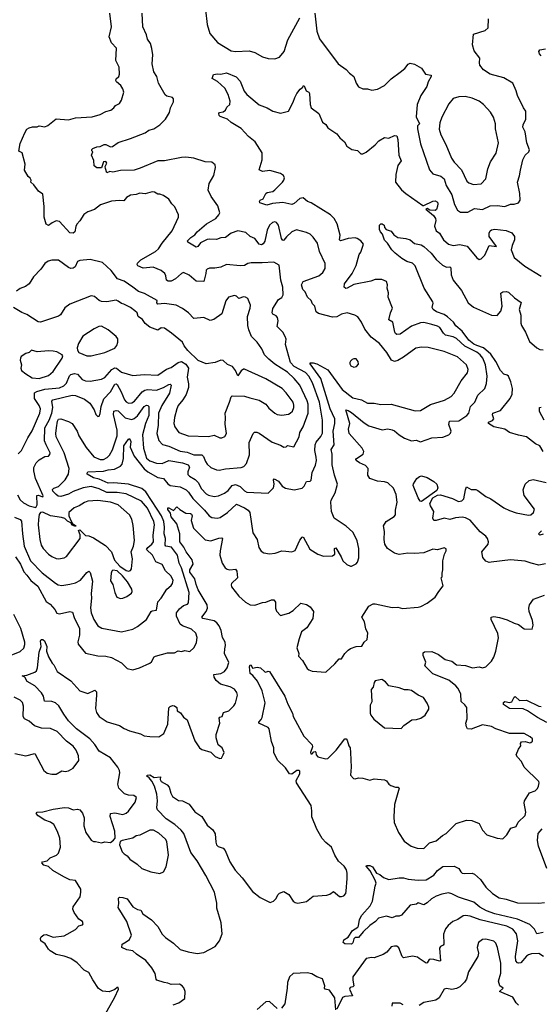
# Model space of a CAD drawing. Extents: x 2057697 to 2160550, y 827490 to 1016834.
# Tile 474 of 509: x 2126491 to 2131108, y 973751 to 982488. Entities that reach past the tile are written whole.
import ezdxf

# ---------------------------------------------------------------- set-up
doc = ezdxf.new("R2010")
doc.units = 0

msp = doc.modelspace()

# ---------------------------------------------------------------- linework, layer by layer
at = {"layer": '0CON20XD'}
for points in [[(2128140, 982575), (2128154.2, 982445.8), (2128176.2, 982365), (2128245, 982286), (2128365, 982212.5), (2128405.6, 982204.4), (2128525, 982210), (2128575, 982196), (2128645, 982158), (2128695, 982143.3), (2128755, 982141.2), (2128795, 982153.8), (2128835.6, 982204.4), (2128869.8, 982310.2), (2128974.4, 982505)], [(2126443.4, 978073.4), (2126495, 978052.7), (2126508.1, 978038.1), (2126514.7, 977925), (2126530.3, 977815), (2126585.2, 977685.2), (2126690.5, 977580.5), (2126808.9, 977488.9), (2126833.4, 977473.4), (2126865, 977467.5), (2126935, 977477.5), (2126985, 977491.9), (2127030.6, 977515), (2127085, 977582), (2127105, 977593.8), (2127115, 977583.3), (2127136.6, 977505), (2127124.5, 977395), (2127129.1, 977355), (2127118, 977268), (2127125.5, 977225), (2127148.9, 977165), (2127185, 977110), (2127218.3, 977088.3), (2127395, 977057.1), (2127495, 977080), (2127535, 977102.9), (2127615, 977166), (2127655.8, 977235), (2127665, 977241.9), (2127702.9, 977247.1), (2127715, 977320.8), (2127745, 977355.8), (2127795.3, 977434.7), (2127834.1, 977465.9), (2127846.4, 977485), (2127851.5, 977515), (2127832.6, 977552.6), (2127785, 977597.5), (2127755, 977652), (2127696.8, 977676.8), (2127667.3, 977735), (2127615.5, 977785), (2127627.7, 977805), (2127663.8, 977835), (2127676.4, 977853.6), (2127673.7, 977915), (2127686.9, 978005), (2127680.3, 978035), (2127625, 978151.8), (2127570.5, 978215), (2127435, 978279.2), (2127355, 978292.3), (2127265, 978292.3), (2127195, 978323.5), (2127125, 978344.4), (2127055, 978333.5), (2126965, 978300.4), (2126925, 978277.6), (2126855, 978257.7), (2126831.1, 978261.1), (2126814.7, 978274.7), (2126783.3, 978305), (2126780.6, 978319.4), (2126795, 978330.6), (2126835.6, 978345), (2126895, 978404.3), (2126923.5, 978455), (2126928.5, 978505), (2126884.3, 978645), (2126814.8, 978785), (2126810.5, 978815), (2126816.3, 978865), (2126825.2, 978925), (2126835, 978943.3), (2126854.7, 978944.7), (2126925, 978922.9), (2126957.5, 978905), (2127000, 978835), (2127014.5, 978795), (2127080.9, 978690.9), (2127149.3, 978609.3), (2127205, 978584.2), (2127235, 978585.9), (2127266.3, 978603.7), (2127286.2, 978623.8), (2127315, 978670), (2127355.2, 978795), (2127354.1, 978844.1), (2127321.4, 978985), (2127325.4, 979014.6), (2127345, 979019.1), (2127365, 979015.4), (2127425, 978955.8), (2127485, 978941.2), (2127505, 978948.2), (2127536.5, 978973.5), (2127595, 979055.9), (2127615, 979065.9), (2127628.8, 979065), (2127635.5, 979055), (2127635.9, 978975.9), (2127608, 978905), (2127580, 978805), (2127589.5, 978685), (2127616.2, 978596.2), (2127645, 978573.2), (2127705, 978552.2), (2127755, 978550), (2127815, 978576.3), (2127934.1, 978554.1), (2127986.4, 978536.4), (2127996.8, 978516.8), (2127980.9, 978475), (2127983.1, 978453.1), (2127996.1, 978436.1), (2128047.5, 978407.5), (2128072.4, 978382.4), (2128103.8, 978323.8), (2128145, 978279.5), (2128165, 978267.1), (2128215, 978257.3), (2128255, 978261.8), (2128307.5, 978285), (2128340, 978310), (2128375, 978353.4), (2128405, 978364.2), (2128446.6, 978346.6), (2128485, 978305.5), (2128505, 978295.5), (2128694.2, 978285.8), (2128742, 978335), (2128747.5, 978365), (2128741.2, 978405), (2128747, 978413), (2128785, 978394), (2128818.4, 978348.4), (2128849.3, 978329.3), (2128925, 978314.5), (2128995, 978330.6), (2129015, 978347.5), (2129035, 978390.8), (2129066.8, 978393.2), (2129077.1, 978402.9), (2129085, 978470), (2129113.5, 978535), (2129121.8, 978575), (2129121.2, 978605), (2129107.2, 978665), (2129110.9, 978715), (2129120.5, 978739.5), (2129160.7, 978789.3), (2129175, 978820), (2129175.9, 978935), (2129149.6, 979095), (2129088.6, 979265), (2129056.3, 979325), (2129025, 979357.5), (2128925, 979410.4), (2128892.3, 979445), (2128848.9, 979605), (2128852.9, 979652.9), (2128845.7, 979675), (2128825, 979715.8), (2128774.3, 979765), (2128782.9, 979815), (2128777.1, 979845), (2128765, 979860), (2128736.2, 979875), (2128731.4, 979885), (2128734.6, 979925.4), (2128786.7, 980005), (2128817, 980023), (2128826.5, 980045), (2128825.9, 980115), (2128807.1, 980177.1), (2128791.7, 980308.3), (2128745, 980337.5), (2128641.1, 980328.9), (2128545, 980331.2), (2128515, 980325.6), (2128485, 980307.5), (2128445, 980304.2), (2128325, 980314.4), (2128275, 980291.2), (2128222.1, 980282.1), (2128175, 980283.1), (2128153.1, 980275), (2128143.6, 980265), (2128142.7, 980235), (2128125, 980164.3), (2128055, 980167.5), (2127995, 980221.1), (2127945, 980242.9), (2127925, 980235.6), (2127872.5, 980187.5), (2127835, 980168.5), (2127806.4, 980166.4), (2127792.2, 980175), (2127786.9, 980215), (2127777.1, 980235), (2127745, 980261.5), (2127675, 980290.5), (2127585, 980281.9), (2127538.8, 980305), (2127531.4, 980315), (2127535, 980328), (2127565, 980357.5), (2127695, 980430.5), (2127721.1, 980455), (2127753.1, 980505), (2127844.4, 980615), (2127898.8, 980735), (2127900, 980755), (2127867, 980827), (2127838.8, 980855), (2127813.3, 980895), (2127765, 980928), (2127735, 980938.8), (2127715, 980938.8), (2127685, 980956.2), (2127665, 980958.8), (2127605, 980943.8), (2127555, 980947.5), (2127525, 980935.8), (2127475, 980930.8), (2127438.7, 980911.3), (2127415, 980880.5), (2127375, 980884.5), (2127303.6, 980876.4), (2127206.7, 980845), (2127155, 980804.2), (2127095, 980781.4), (2127060.3, 980759.7), (2127025, 980703.3), (2126997.5, 980672.5), (2126987.3, 980652.7), (2126980, 980605), (2126965, 980593.3), (2126935, 980597.5), (2126845, 980696.2), (2126815, 980702), (2126780, 980685), (2126745, 980662.5), (2126724.6, 980674.6), (2126708.9, 980735), (2126709.1, 980829.1), (2126695, 980940), (2126657.5, 980965), (2126615, 981022.5), (2126590, 981045), (2126592.5, 981065), (2126585, 981080), (2126567, 981097), (2126533.6, 981153.6), (2126540, 981205), (2126512.5, 981305), (2126482, 981322), (2126495, 981390), (2126536.7, 981485), (2126555, 981516), (2126575, 981528), (2126605, 981536.2), (2126645, 981536.7), (2126665, 981546.2), (2126715, 981538), (2126741.7, 981548.3), (2126815, 981607.5), (2126925, 981599.4), (2126985, 981615.5), (2127135, 981627.1), (2127203.2, 981646.8), (2127255, 981672.5), (2127300, 981685), (2127325.9, 981704.1), (2127340, 981725), (2127375, 981743.3), (2127394, 981775), (2127413.8, 981845), (2127406.2, 981875), (2127388.6, 981905), (2127350, 981935), (2127342.5, 981947.5), (2127346.9, 981963.1), (2127371.4, 981985), (2127376.7, 982005), (2127372, 982065), (2127344.2, 982125), (2127348, 982235), (2127303.8, 982283.8), (2127285.6, 982335), (2127305.7, 982425), (2127290.6, 982545)], [(2129263, 978537), (2129263.5, 978633.5), (2129253.5, 978675), (2129280.8, 978715), (2129272.1, 978835), (2129287.1, 978905), (2129285.6, 978945.6), (2129244, 979035), (2129161.9, 979305), (2129065.7, 979435), (2129066.2, 979443.8), (2129095, 979443.1), (2129125, 979433.8), (2129225, 979380.4), (2129352.3, 979205), (2129445, 979133.6), (2129523, 979113), (2129574.5, 979084.5), (2129634.4, 979084.4), (2129695, 979071.9), (2129784.2, 979075.8), (2129997, 979017), (2130045, 979020.8), (2130135, 979073.5), (2130258.3, 979111.7), (2130316.2, 979143.8), (2130345.6, 979175), (2130405, 979282.5), (2130462.9, 979355), (2130468.1, 979385), (2130453.6, 979423.6), (2130375.2, 979495.2), (2130255, 979543.8), (2130115, 979578.2), (2130055, 979581.8), (2130005, 979573.6), (2129895, 979491.8), (2129844.2, 979464.2), (2129815, 979455.6), (2129789.2, 979465), (2129745.7, 979535), (2129681.4, 979615), (2129609.1, 979669.1), (2129550.8, 979740.8), (2129521.9, 979805), (2129490, 979850), (2129464.3, 979864.3), (2129395, 979885.7), (2129345, 979875.6), (2129305, 979851.8), (2129265, 979849.2), (2129141.8, 979881.8), (2129121.4, 979895), (2129107.1, 979945), (2129089.2, 979965), (2129076.2, 979995), (2129044.4, 980024.4), (2129021.7, 980071.7), (2129000.8, 980095), (2128991.2, 980135), (2129004.4, 980165.6), (2129144.7, 980215.3), (2129179.2, 980245), (2129198.7, 980281.3), (2129200.6, 980325), (2129150.2, 980430.2), (2129133.2, 980503.2), (2129095, 980559.2), (2129068, 980585), (2129035, 980600.5), (2128945, 980624.4), (2128905, 980605.6), (2128857.9, 980562.1), (2128835, 980530), (2128825, 980527.3), (2128811.8, 980545), (2128785.3, 980665.3), (2128768.3, 980688.3), (2128755, 980692.9), (2128731.7, 980688.3), (2128705, 980663.8), (2128685, 980620), (2128665, 980523.8), (2128650.2, 980499.8), (2128635, 980488.6), (2128615, 980495.7), (2128577.5, 980545), (2128535.8, 980565), (2128497.9, 980597.9), (2128425, 980614.6), (2128365, 980592.9), (2128314.7, 980555.3), (2128275, 980551.8), (2128235, 980537.5), (2128175, 980541.1), (2128153.6, 980536.4), (2128095, 980507.5), (2128070, 980475), (2128055, 980468.6), (2127982.8, 980512.8), (2127980, 980525), (2128007.5, 980555), (2128045, 980577.5), (2128065, 980604.4), (2128146.7, 980676.7), (2128230.8, 980725), (2128257.1, 980755), (2128265.8, 980775), (2128246.9, 980835), (2128189.1, 980919.1), (2128161.4, 980975), (2128170.6, 981035), (2128213.8, 981105), (2128226.7, 981175), (2128225, 981200), (2128195, 981222.5), (2128135, 981226.2), (2128035, 981258.6), (2127965, 981267.1), (2127925.7, 981265.7), (2127776.1, 981233.9), (2127715, 981235.6), (2127560.2, 981169.8), (2127505, 981153.6), (2127385, 981150.5), (2127316, 981136), (2127290.7, 981139.3), (2127265, 981130), (2127251.7, 981168.3), (2127250, 981185), (2127263.3, 981215), (2127255, 981228.8), (2127233.3, 981225), (2127216.2, 981173.8), (2127175, 981173.8), (2127151.7, 981191.7), (2127148.6, 981238.6), (2127128.8, 981285), (2127140, 981315), (2127130, 981325), (2127130, 981335), (2127140, 981345), (2127175, 981358.8), (2127205, 981362), (2127240.5, 981379.5), (2127255, 981380), (2127295, 981360), (2127315, 981363.8), (2127365, 981397.1), (2127475, 981433.1), (2127603.3, 981485), (2127635, 981508.1), (2127679.8, 981520.2), (2127735, 981555.7), (2127785, 981604), (2127820, 981665), (2127828, 981705), (2127855, 981760), (2127853.8, 981785), (2127845, 981795.8), (2127795, 981810), (2127780.3, 981820.3), (2127722, 981925), (2127707.5, 981985), (2127681.4, 982025), (2127666.9, 982095), (2127670.6, 982175), (2127661.8, 982231.8), (2127652.2, 982275), (2127625.5, 982315), (2127614.6, 982354.6), (2127583.2, 982423.2), (2127576.5, 982545)], [(2129107.8, 982545), (2129125.7, 982385.7), (2129149.1, 982319.1), (2129316.7, 982095), (2129385, 982046.2), (2129415, 982012), (2129455, 981983.8), (2129476.2, 981925), (2129495, 981892.5), (2129533, 981873), (2129575, 981873.3), (2129615, 981863.3), (2129665, 981870), (2129726.1, 981903.9), (2129785, 981963.8), (2129865, 982021.2), (2129906.7, 982055), (2129937.3, 982092.7), (2129955, 982101.2), (2129993.9, 982093.9), (2130055, 982056.2), (2130090, 982005), (2130141.2, 981995), (2130141.4, 981985), (2130113.3, 981935), (2130103.1, 981895), (2130049.5, 981815), (2130016.5, 981735), (2130006.2, 981625), (2130035.5, 981565), (2130019.5, 981545), (2130019.1, 981519.1), (2130046.5, 981385), (2130124.2, 981155), (2130155, 981118.6), (2130225, 981098.5), (2130256.7, 981075), (2130272.9, 981015), (2130322.7, 980935), (2130346.9, 980846.9), (2130375, 980798), (2130400.3, 980780.3), (2130465, 980780), (2130525, 980811.2), (2130595, 980804.4), (2130665, 980835.5), (2130725, 980840), (2130795, 980831.4), (2130845, 980852), (2130875, 980852), (2130916.1, 980863.9), (2130930, 980885), (2130925.8, 980945), (2130906.9, 981045), (2130925, 981102.5), (2130932.7, 981152.7), (2130951.9, 981245), (2130974.4, 981285), (2131005.6, 981315), (2131012.7, 981332.7), (2130987.8, 981395), (2130975, 981492.5), (2130952.5, 981535), (2130955.8, 981555), (2130981.2, 981605), (2130980.8, 981675), (2130959.2, 981705), (2130905.6, 981815), (2130895.5, 981855.5), (2130864, 981925), (2130785, 981972.5), (2130665, 982002.9), (2130605, 982044), (2130572.5, 982085), (2130568, 982105), (2130573.3, 982145), (2130521.7, 982211.7), (2130506, 982265), (2130515, 982360), (2130619.5, 982390.5), (2130646.2, 982415), (2130647.5, 982495)], [(2131115, 982168), (2131100.8, 982185), (2131094.2, 982205), (2131105, 982220), (2131155, 982230)], [(2127335.7, 973814.3), (2127367.5, 973885), (2127365, 973900), (2127355, 973900), (2127335, 973882.5), (2127285, 973862.5), (2127225, 973867.5), (2127191.2, 973891.2), (2127138.8, 973968.8), (2127104.1, 974034.1), (2127062.1, 974052.1), (2126999.5, 974119.5), (2126945, 974157.8), (2126885, 974178.5), (2126815, 974193.6), (2126762.5, 974225), (2126745, 974240.8), (2126716.2, 974286.2), (2126678.8, 974315), (2126676.2, 974335), (2126681.7, 974348.3), (2126705, 974367.1), (2126725, 974369.4), (2126787, 974347), (2126885, 974359.5), (2126986.7, 974415), (2127015, 974447.5), (2127047.5, 974455), (2127053.3, 974465), (2127047.5, 974485), (2127015, 974507.5), (2126974.2, 974565), (2126961.9, 974595), (2126965, 974616.2), (2127027.1, 974705), (2127034.4, 974745), (2127032.1, 974772.1), (2126985, 974850), (2126935, 974855.7), (2126880.9, 974880.9), (2126785, 974937.8), (2126745, 974972), (2126705, 974984), (2126686.7, 975005), (2126694.5, 975015.5), (2126735, 975024.3), (2126760.6, 975049.4), (2126816.2, 975075), (2126835, 975091.2), (2126851.5, 975145), (2126845.6, 975225), (2126825.8, 975285), (2126794.2, 975345), (2126765, 975367.1), (2126713.4, 975383.4), (2126655, 975422.5), (2126637.5, 975445), (2126645, 975456.2), (2126695, 975458.8), (2126787.1, 975482.9), (2126887.7, 975497.7), (2126924.2, 975494.2), (2126965, 975476.2), (2127005, 975482), (2127025, 975476), (2127046.8, 975446.8), (2127061.4, 975405), (2127059.5, 975335), (2127078.9, 975275), (2127125, 975208), (2127145, 975195.8), (2127164.1, 975194.1), (2127215, 975184.2), (2127245, 975193.8), (2127295, 975187.5), (2127323, 975207), (2127337.5, 975225), (2127333.9, 975286.1), (2127292.5, 975417.5), (2127295, 975442.5), (2127335, 975450), (2127405, 975435.8), (2127435, 975447.1), (2127455.8, 975465), (2127513.8, 975545), (2127526.2, 975585), (2127503.9, 975603.9), (2127456.2, 975606.2), (2127419.3, 975619.3), (2127369.7, 975669.7), (2127360.6, 975705), (2127378.9, 975805), (2127376, 975826), (2127360.6, 975855), (2127295, 975937.8), (2127195, 975996.7), (2127158.2, 976055), (2127111.6, 976105), (2126994.8, 976194.8), (2126925, 976265.4), (2126882.8, 976325), (2126838.9, 976398.9), (2126807.2, 976427.2), (2126775, 976437.3), (2126709.7, 976439.7), (2126701.2, 976485), (2126685.3, 976515.3), (2126625.4, 976575.4), (2126557.5, 976615), (2126535, 976652.5), (2126512.5, 976665), (2126555, 976670), (2126625, 976696.9), (2126640.6, 976709.4), (2126648.9, 976735), (2126662.9, 976875), (2126681.4, 976925), (2126675.6, 976974.4), (2126681.9, 976988.1), (2126695, 976988.1), (2126710.6, 976975), (2126730.8, 976925), (2126729.2, 976885), (2126745.8, 976835), (2126777.8, 976777.8), (2126795, 976763.8), (2126824.3, 976704.3), (2126945, 976622), (2127025, 976532.9), (2127095, 976508.6), (2127157.3, 976537.3), (2127172.9, 976522.9), (2127172.7, 976492.7), (2127163.1, 976375), (2127171.3, 976341.3), (2127195, 976304), (2127267.4, 976257.4), (2127375.4, 976225.4), (2127417.4, 976197.4), (2127465, 976176.4), (2127560.9, 976150.9), (2127595, 976134.4), (2127644.1, 976125.9), (2127725, 976123.8), (2127770, 976155), (2127803.8, 976235), (2127815, 976380), (2127825, 976392.5), (2127845, 976402.5), (2127865, 976398.8), (2127883.9, 976383.9), (2127886.7, 976355), (2127918.1, 976338.1), (2127945, 976300), (2127975, 976276.2), (2128045, 976087.5), (2128085, 976027.5), (2128105, 976012.5), (2128185, 975987.5), (2128225, 975950), (2128265, 975932.5), (2128280, 975935), (2128296.7, 975963.3), (2128303.3, 975985), (2128286.2, 976026.2), (2128251.7, 976051.7), (2128232, 976115), (2128232.5, 976145), (2128266.2, 976245), (2128260.7, 976289.3), (2128265, 976297.5), (2128286.1, 976303.9), (2128298.8, 976341.2), (2128345, 976353.8), (2128390.3, 976399.7), (2128405, 976422.5), (2128421.9, 976495), (2128416.3, 976516.3), (2128395, 976546), (2128357.3, 976567.3), (2128271.2, 976591.2), (2128234.3, 976625), (2128214.2, 976655), (2128213.9, 976676.1), (2128275, 976687.5), (2128307.1, 976705), (2128332.4, 976737.6), (2128345.6, 976785), (2128308.5, 976865), (2128309.2, 976905), (2128317.3, 976935), (2128314.6, 976965), (2128289.6, 977005), (2128277.2, 977067.2), (2128258.6, 977108.6), (2128239.1, 977135), (2128215, 977152.5), (2128116.2, 977175), (2128105.8, 977185), (2128145.8, 977235.8), (2128157.9, 977265), (2128153.6, 977295), (2128075, 977428.5), (2128056.4, 977475), (2128045.2, 977525.2), (2128000.6, 977585), (2127999.6, 977605), (2128029.2, 977655), (2128020.6, 977695), (2127966.3, 977765), (2127947.7, 977807.7), (2127911.9, 977855), (2127911.2, 977925), (2127883.5, 978013.5), (2127834.8, 978075), (2127827.4, 978107.4), (2127805, 978142), (2127804.1, 978155.9), (2127815, 978155.8), (2127855, 978133.3), (2127885, 978163.8), (2127910.6, 978140.6), (2127965, 978107.5), (2128005, 978105.4), (2128015, 978099.4), (2128019.2, 978085), (2128013.1, 978045), (2128032.5, 977975), (2128135, 977870.8), (2128185, 977862.9), (2128255.7, 977885.7), (2128285, 977890), (2128288.8, 977885), (2128267.9, 977775), (2128266.7, 977735), (2128286.9, 977665), (2128314.4, 977625), (2128331.7, 977611.7), (2128355, 977605.6), (2128405, 977612.5), (2128417.5, 977595), (2128422, 977535), (2128370.8, 977485), (2128365.9, 977474.1), (2128369.2, 977455), (2128435, 977372.5), (2128495, 977318.8), (2128535, 977296.7), (2128575, 977291.2), (2128643, 977317), (2128675, 977319.2), (2128725, 977339.2), (2128745, 977341.2), (2128759.4, 977319.4), (2128760, 977265), (2128768.3, 977238.3), (2128805, 977202), (2128878.3, 977221.7), (2128915, 977246), (2128985, 977310), (2129035, 977299.2), (2129067.1, 977277.1), (2129096.2, 977235), (2129091.9, 977175), (2129037.7, 977092.3), (2128991.2, 977055), (2128969.2, 976995), (2128948, 976915), (2128966.7, 976865), (2128965, 976840), (2129000.5, 976800.5), (2129040.9, 976730.9), (2129055, 976718), (2129085, 976706.2), (2129205, 976696.7), (2129287, 976773), (2129325, 976816.7), (2129345, 976817.5), (2129375, 976863.3), (2129405, 976892.5), (2129425, 976906.7), (2129474.2, 976925.8), (2129525, 976930), (2129547, 976963), (2129573.6, 976986.4), (2129578.8, 977045), (2129561.2, 977081.2), (2129548.8, 977145), (2129526.2, 977185), (2129587.5, 977285), (2129625, 977304), (2129645, 977304.2), (2129795, 977272.5), (2129845, 977273.3), (2129885, 977264), (2130025.9, 977274.1), (2130049.5, 977280.5), (2130105, 977311.2), (2130175.8, 977364.2), (2130208.8, 977415), (2130246.2, 977465), (2130230, 977535), (2130237.5, 977545), (2130236.7, 977575), (2130244, 977605), (2130244, 977685), (2130258.8, 977745), (2130273.3, 977775), (2130272.5, 977792.5), (2130255, 977800), (2130195, 977783.3), (2130155, 977788.8), (2130075, 977756.2), (2129995, 977750), (2129934.2, 977754.2), (2129855, 977743.5), (2129816.2, 977755), (2129752.5, 977795), (2129730, 977835), (2129724.3, 977875), (2129726.2, 977945), (2129716.2, 977995), (2129740, 978035), (2129810.7, 978079.3), (2129823.3, 978095), (2129824, 978135), (2129838.2, 978205), (2129829.1, 978275), (2129805, 978330), (2129756.9, 978376.9), (2129725, 978387.2), (2129665, 978391.8), (2129595.4, 978415.4), (2129577.8, 978445), (2129580.6, 978505), (2129557, 978533), (2129505, 978555.6), (2129476.2, 978575), (2129472, 978585), (2129478.8, 978595), (2129536.9, 978633.1), (2129542.9, 978655), (2129528.9, 978685), (2129414.3, 978815), (2129406.9, 978855), (2129420, 978905), (2129384.2, 979025.8), (2129405, 979020.9), (2129435, 979002.3), (2129545, 978909.4), (2129586.2, 978885), (2129705, 978848.1), (2129755, 978857.1), (2129795, 978849.2), (2129815, 978840), (2129855, 978802.5), (2129905, 978774.2), (2129965, 978751.4), (2130005.8, 978755.8), (2130045, 978741.2), (2130145, 978778), (2130245, 978784), (2130297.3, 978802.7), (2130312.3, 978817.7), (2130318, 978835), (2130298.1, 978895), (2130303.3, 978925), (2130385, 978929.2), (2130455.6, 978975), (2130474, 978996), (2130488.5, 979055), (2130526.5, 979095), (2130554, 979156), (2130615.6, 979215), (2130630.9, 979259.1), (2130638, 979325), (2130621.8, 979425), (2130599.2, 979485), (2130575.3, 979515), (2130545, 979537.8), (2130439.3, 979589.3), (2130365, 979658.7), (2130335, 979672.8), (2130268.4, 979688.4), (2130250, 979705), (2130218.6, 979755), (2130195, 979768.8), (2130146.6, 979783.4), (2130075, 979799.6), (2130045, 979797.1), (2129965, 979768.2), (2129865, 979696.9), (2129837.1, 979692.9), (2129822.5, 979702.5), (2129816.7, 979715), (2129799.2, 979805), (2129766, 979825), (2129778.6, 979885), (2129797.1, 979927.1), (2129760, 980025), (2129760.8, 980065), (2129749.2, 980105), (2129754.1, 980135.9), (2129743.8, 980165), (2129701.3, 980181.3), (2129645, 980183.1), (2129605, 980168.1), (2129455, 980138.5), (2129395, 980104.6), (2129383.1, 980103.1), (2129368.6, 980115), (2129372.2, 980145), (2129440.9, 980235), (2129475, 980306.2), (2129501.9, 980405), (2129516, 980425), (2129538.8, 980495), (2129516.2, 980525), (2129485, 980546.9), (2129465, 980552.9), (2129405, 980546.5), (2129335, 980526), (2129326, 980535), (2129333.8, 980575), (2129305.6, 980675.6), (2129279.2, 980725), (2129246.5, 980756.5), (2129075, 980862), (2129043.3, 980875), (2129005, 980906), (2128975, 980900), (2128925, 980857.1), (2128905, 980849.2), (2128825, 980866.7), (2128734.1, 980855.9), (2128682.1, 980842.1), (2128621.9, 980861.9), (2128617.5, 980875), (2128624.6, 980885.4), (2128650.5, 980899.5), (2128674.2, 980945), (2128686.6, 980953.4), (2128735, 980964.3), (2128755, 980976.9), (2128821.4, 981045), (2128834.4, 981065), (2128838.1, 981085), (2128829.2, 981105), (2128805, 981121.4), (2128710, 981150), (2128645, 981140.8), (2128616.2, 981155), (2128640, 981245), (2128641.2, 981305), (2128579.5, 981405), (2128520.8, 981450.8), (2128455, 981523.5), (2128366.2, 981575), (2128335, 981604.2), (2128268.8, 981628.8), (2128258.8, 981638.8), (2128256, 981655), (2128262.5, 981665), (2128295, 981670.6), (2128315.5, 981684.5), (2128328.3, 981711.7), (2128353.3, 981735), (2128357.5, 981765), (2128340, 981825), (2128310.6, 981880.6), (2128245, 981938), (2128197.5, 981965), (2128210, 982000), (2128245, 982007.5), (2128275, 982003.8), (2128325, 982015.6), (2128411.2, 981981.2), (2128445, 981941.2), (2128482.6, 981852.6), (2128504, 981825), (2128615, 981731.2), (2128685, 981704.2), (2128735, 981674.6), (2128805, 981659.2), (2128873.6, 981676.4), (2128915.6, 981754.4), (2128931.3, 981798.7)], [(2128931.3, 981798.7), (2128947.7, 981832.3), (2128978.3, 981871.7), (2129002.5, 981887.5), (2129005, 981900), (2129015, 981900), (2129032.5, 981855), (2129054.1, 981844.1), (2129061.4, 981831.4), (2129066.2, 981735), (2129074.7, 981704.7), (2129144.2, 981655), (2129177.6, 981577.6), (2129205, 981556.5), (2129225, 981528.6), (2129303.8, 981475), (2129330.3, 981440.3), (2129371.2, 981405), (2129393.3, 981365), (2129437.5, 981335), (2129486.7, 981326.7), (2129515, 981298), (2129535, 981297.5), (2129565, 981312.5), (2129645, 981378), (2129675, 981412), (2129725, 981442.5), (2129765, 981436.2), (2129815, 981460), (2129835, 981457.5), (2129845.8, 981425.8), (2129854.2, 981285), (2129874, 981235), (2129844.3, 981195), (2129828.1, 981115), (2129824.5, 981045), (2129877, 980977), (2129914.7, 980944.7), (2130065, 980837.5), (2130075, 980837.5), (2130155, 980877.8), (2130175, 980880), (2130195, 980867.1), (2130200, 980855), (2130197.3, 980832.7), (2130186.9, 980803.1), (2130176.6, 980793.4), (2130128.6, 980798.6), (2130105, 980811.2), (2130093.3, 980806.7), (2130161.4, 980751.4), (2130179.1, 980725), (2130181.1, 980705), (2130169.1, 980655), (2130185, 980613.8), (2130215, 980593.3), (2130248.6, 980535), (2130294.8, 980494.8), (2130335, 980485.4), (2130395, 980491.6), (2130458.5, 980478.5), (2130545, 980373.3), (2130565, 980358.8), (2130585, 980366.2), (2130615, 980398.8), (2130655, 980484), (2130720, 980475), (2130653.5, 980563.5), (2130655, 980592.5), (2130665, 980613.8), (2130675, 980622), (2130705, 980627.5), (2130805, 980617.8), (2130855, 980597.5), (2130880, 980565), (2130878.2, 980535), (2130858.2, 980485), (2130850.4, 980445), (2130877.3, 980377.3), (2130970.6, 980300.6), (2131115, 980211.1)], [(2130515, 981025.8), (2130585, 981032.5), (2130624, 981075), (2130643.1, 981165), (2130667.5, 981225), (2130715.5, 981304.5), (2130736.9, 981395), (2130710.6, 981520.6), (2130712.2, 981565), (2130693.7, 981623.7), (2130667.9, 981667.9), (2130605.4, 981735.4), (2130565, 981764.3), (2130505, 981790.8), (2130443, 981807), (2130385, 981802), (2130335, 981788.6), (2130297.8, 981742.2), (2130236.3, 981623.7), (2130218.3, 981571.7), (2130211.8, 981515), (2130225.3, 981465.3), (2130270.4, 981380.4), (2130319.3, 981259.3), (2130345, 981222), (2130408.1, 981155), (2130455.5, 981055.5), (2130475, 981040.8), (2130515, 981025.8)], [(2131135, 978656.7), (2131105, 978707.5), (2131065.5, 978725.5), (2130985, 978787.5), (2130915, 978800), (2130835, 978823.3), (2130792.5, 978855), (2130695, 978875.5), (2130648, 978905), (2130650, 978915), (2130685, 978931.9), (2130695.7, 978945), (2130685, 978980), (2130688.6, 978995), (2130755, 979020.9), (2130840, 979125), (2130857.9, 979165), (2130861.2, 979215), (2130846.7, 979275), (2130825, 979324.3), (2130815, 979333.1), (2130785, 979341.4), (2130755, 979374.4), (2130713.3, 979455), (2130669.2, 979519.2), (2130603.7, 979575), (2130545, 979596.6), (2130518.9, 979608.9), (2130474.1, 979644.1), (2130415, 979723.5), (2130360.1, 979770.1), (2130337.1, 979805), (2130285, 979851.2), (2130255, 979871.9), (2130186.1, 979896.1), (2130158, 979915), (2130148.8, 979935), (2130158.3, 979971.7), (2130156, 979985), (2130077.1, 980105), (2129998.5, 980305), (2129975, 980327.5), (2129925, 980341.4), (2129879.1, 980369.1), (2129821.2, 980415), (2129790, 980445), (2129753.3, 980505), (2129725, 980532.5), (2129707.5, 980585), (2129690, 980605), (2129683.3, 980625), (2129682.5, 980665), (2129695, 980677.5), (2129705, 980677.5), (2129722.5, 980665), (2129727.5, 980645), (2129742.5, 980625), (2129785, 980610), (2129808.3, 980578.3), (2129843.6, 980553.6), (2129915.8, 980545.8), (2129955, 980533.8), (2129992.8, 980502.8), (2130050.5, 980490.5), (2130074.6, 980474.6), (2130141.4, 980415), (2130185, 980358.6), (2130239.3, 980309.3), (2130275, 980290.8), (2130305, 980294), (2130315, 980286.2), (2130317.5, 980225), (2130334.5, 980175), (2130409.2, 980085), (2130469.5, 979975), (2130515, 979936.9), (2130675, 979865.7), (2130725, 979863.8), (2130757.5, 979902.5), (2130770, 979945), (2130759.2, 980060.8), (2130775, 980073.8), (2130805, 980076), (2130825, 980070), (2130878.3, 980018.3), (2130937.1, 979977.1), (2130921.4, 979915), (2130936.9, 979865), (2130936.9, 979795), (2130941.4, 979775), (2130976.3, 979716.3), (2131012.7, 979632.7), (2131076.8, 979576.8), (2131105, 979562.5), (2131135, 979559.2)], [(2126470.3, 978270.3), (2126495, 978225.8), (2126525, 978199.4), (2126575, 978173.1), (2126635, 978160), (2126646.2, 978183.8), (2126644.2, 978265), (2126655, 978268), (2126695, 978252.5), (2126698.3, 978261.7), (2126629.8, 978415), (2126615.5, 978484.5), (2126616.5, 978515), (2126635.5, 978555), (2126665, 978583.3), (2126715, 978612.5), (2126745.7, 978614.3), (2126759.4, 978630.6), (2126762.5, 978645), (2126726, 978716), (2126709.5, 978749.5), (2126712.5, 978865), (2126753.1, 978935), (2126775.6, 978995), (2126783.9, 979045), (2126777.3, 979102.7), (2126784.7, 979115.3), (2126955, 979157.1), (2126985, 979152.5), (2127065, 979120), (2127112.9, 979085), (2127151.4, 979025), (2127165, 978983.8), (2127185, 978966.2), (2127195, 978970), (2127205, 978993.3), (2127213.6, 979055), (2127236, 979124), (2127297.6, 979185), (2127335, 979252.2), (2127345, 979256.5), (2127355, 979251.9), (2127391.9, 979185), (2127420.4, 979115), (2127435, 979095.5), (2127455, 979084.6), (2127485, 979087.7), (2127508.5, 979101.5), (2127578.5, 979185), (2127600.7, 979200.7), (2127625, 979205.7), (2127705, 979201.1), (2127767.3, 979222.7), (2127815, 979251.5), (2127825, 979254.2), (2127832.9, 979245), (2127820.5, 979175), (2127752.4, 979065), (2127721.2, 978995), (2127718.9, 978891.1), (2127707.8, 978815), (2127725.6, 978755), (2127757.4, 978717.4), (2127815, 978703.6), (2127915, 978659.7), (2127975, 978650.7), (2128035, 978626.6), (2128106.1, 978626.1), (2128121.7, 978611.7), (2128137.9, 978567.9), (2128155, 978544.2), (2128185, 978514.3), (2128235, 978492.9), (2128260.5, 978489.5), (2128315, 978503.5), (2128455.5, 978514.5), (2128478, 978522), (2128501.7, 978548.3), (2128529.4, 978625), (2128526.7, 978735), (2128562.5, 978815), (2128573.1, 978826.9), (2128595, 978827.1), (2128615, 978817.3), (2128730.2, 978740.2), (2128802.6, 978712.6), (2128835, 978693.3), (2128853.8, 978696.2), (2128865, 978710), (2128922, 978698), (2128968.9, 978785), (2128976.5, 978823.5), (2129005.4, 978874.6), (2129048.8, 978995), (2129048.4, 979075), (2129041.9, 979105), (2128974.2, 979244.2), (2128925.5, 979305), (2128865, 979358.9), (2128755, 979430.9), (2128699.4, 979475), (2128663.1, 979515), (2128637.8, 979567.8), (2128597.5, 979625), (2128547.4, 979677.4), (2128522.9, 979735), (2128514, 979775), (2128510, 979855), (2128535, 979927.5), (2128537.5, 979955), (2128513.6, 980013.6), (2128495, 980026.7), (2128475, 980028.8), (2128435, 980013.8), (2128413.8, 980035), (2128395, 980041.4), (2128343.8, 980026.2), (2128318.3, 979991.7), (2128285, 979878.8), (2128213.2, 979826.8), (2128179.5, 979819.5), (2128123.9, 979843.9), (2128035, 979837.5), (2127989.2, 979885), (2127935, 979924.2), (2127877.5, 979955), (2127775, 979969.5), (2127715, 979963.3), (2127707.5, 979975), (2127708.8, 979995), (2127597.9, 980057.9), (2127545, 980076.4), (2127494, 980114), (2127416.9, 980166.9), (2127358.3, 980188.3), (2127302, 980262), (2127225, 980334.3), (2127115, 980359.2), (2127025, 980351.4), (2127005, 980341.2), (2126983.3, 980295), (2126965.8, 980284.2), (2126945, 980281.2), (2126925, 980288.8), (2126835, 980354.2), (2126775, 980354.2), (2126743.3, 980345), (2126715, 980324.2), (2126677.4, 980272.6), (2126613.2, 980206.8), (2126576.2, 980145), (2126541.2, 980118.8), (2126495, 980103.1), (2126461.2, 980078.8)], [(2126475.9, 978634.1), (2126505.9, 978664.1), (2126562.2, 978777.8), (2126600.8, 978839.2), (2126670.8, 978995), (2126675.5, 979035), (2126662.9, 979065), (2126623.1, 979125), (2126623.4, 979176.6), (2126641.5, 979188.5), (2126715, 979209.1), (2126845, 979221.1), (2126881.3, 979238.7), (2126905, 979262.1), (2126932.2, 979327.8), (2126945, 979338), (2126978.2, 979348.2), (2127005, 979341.5), (2127045, 979295.4), (2127075, 979282.1), (2127115, 979278.9), (2127215, 979296.5), (2127247.4, 979312.6), (2127308.2, 979385), (2127335, 979399.7), (2127350, 979395), (2127395, 979360), (2127495, 979331.5), (2127595, 979338.5), (2127715, 979332.1), (2127793.3, 979386.7), (2127835, 979401.5), (2127895, 979446.5), (2127925, 979454.5), (2127965, 979432.1), (2127988.9, 979395), (2127975.8, 979315), (2127987.3, 979257.3), (2127986.9, 979225), (2127967.6, 979162.4), (2127937.5, 979115), (2127895, 979065.6), (2127884.7, 979035.3), (2127862.8, 978957.2), (2127859.1, 978905), (2127865.6, 978875), (2127902.5, 978825), (2127985, 978795.6), (2128165, 978790.5), (2128215, 978801.4), (2128265, 978778), (2128285, 978776), (2128309.7, 978790.3), (2128323.8, 978815), (2128312.7, 978897.3), (2128317.5, 978955), (2128312.5, 978995), (2128352.5, 979095), (2128365, 979142.5), (2128375, 979151.2), (2128485, 979148), (2128530.9, 979130.9), (2128615, 979112.5), (2128674, 979075), (2128700.4, 979040.4), (2128754, 978995), (2128775, 978984.4), (2128815, 978978.9), (2128875, 978987.5), (2128890.8, 978995), (2128910, 979015), (2128921.1, 979045), (2128923.2, 979066.8), (2128916.7, 979095), (2128855.3, 979175.3), (2128819.2, 979215), (2128675, 979299.5), (2128485, 979388), (2128475, 979388), (2128455, 979371.2), (2128425, 979327.5), (2128404.2, 979375), (2128379.7, 979409.7), (2128335, 979428.8), (2128295, 979463.8), (2128273.9, 979466.1), (2128225, 979446.2), (2128145, 979433.8), (2128075, 979464.3), (2127981.7, 979551.7), (2127948.9, 979595), (2127934.3, 979625), (2127837.2, 979707.2), (2127775, 979749.4), (2127745, 979752.5), (2127715, 979734), (2127645, 979760.6), (2127605, 979793.3), (2127578.7, 979828.7), (2127541.2, 979855), (2127532.5, 979885), (2127513.3, 979905), (2127475, 979934.5), (2127415.8, 979964.2), (2127395, 979968.9), (2127365, 979991.1), (2127345, 979997.9), (2127265, 979985.5), (2127215, 979986.9), (2127195.5, 979995.5), (2127155, 980030), (2127125, 980037.5), (2126935.6, 979964.4), (2126890.3, 979929.7), (2126851.3, 979868.7), (2126835, 979856), (2126675, 979804.4), (2126655, 979807.1), (2126553, 979873), (2126509.3, 979889.3), (2126435, 979933.3)], [(2127125, 979504.2), (2127245, 979534.4), (2127335, 979573.1), (2127353.8, 979596.2), (2127362.2, 979625), (2127360, 979655), (2127347.5, 979677.5), (2127276.6, 979736.6), (2127215, 979768.2), (2127193.8, 979765), (2127152, 979745), (2127051.7, 979678.3), (2127011.2, 979615), (2127001.2, 979575), (2127004.2, 979554.2), (2127015.9, 979535.9), (2127085, 979506), (2127125, 979504.2)], [(2126665, 979302.5), (2126745, 979330.8), (2126787.1, 979365), (2126866.2, 979485), (2126872.5, 979505), (2126867.5, 979515), (2126820.9, 979540.9), (2126787, 979547), (2126745, 979550), (2126645, 979540.8), (2126596.1, 979553.9), (2126575.8, 979534.2), (2126545, 979526.7), (2126505, 979500), (2126496.7, 979485), (2126496.2, 979465), (2126506.2, 979425), (2126500, 979395), (2126506.1, 979376.1), (2126544.5, 979344.5), (2126600.5, 979310.5), (2126665, 979302.5)], [(2129455, 979404.2), (2129478.3, 979411.7), (2129495, 979430), (2129494, 979455), (2129475, 979477.5), (2129455, 979478), (2129439.1, 979470.9), (2129425, 979458.8), (2129420, 979445), (2129418.6, 979435), (2129429.2, 979415), (2129455, 979404.2)], [(2131143.8, 978935), (2131101.1, 979011.1), (2131100, 979045), (2131115, 979050)], [(2126452.5, 977722.5), (2126497.3, 977655), (2126528.4, 977588.4), (2126555, 977557.3), (2126591, 977511), (2126651.5, 977461.5), (2126725, 977325.7), (2126760, 977300), (2126802, 977255), (2126820.9, 977220.9), (2126845, 977216.9), (2126935.7, 977235.7), (2126959.1, 977229.1), (2126973.4, 977183.4), (2127021.8, 977085), (2127021.1, 977025), (2127005.9, 976965.9), (2127010, 976945), (2127075, 976867.5), (2127182.6, 976842.6), (2127255, 976839.6), (2127305, 976828.2), (2127395, 976780), (2127445, 976731.2), (2127495, 976720), (2127554.3, 976735.7), (2127645, 976776.7), (2127660.7, 976789.3), (2127683.3, 976835), (2127695, 976841.2), (2127800.3, 976869.7), (2127865, 976869.2), (2127895, 976886), (2127925, 976882), (2127955, 976890), (2127999.1, 976880.9), (2128035, 976914), (2128048, 976935), (2128059.1, 976960.9), (2128065.6, 977005.6), (2128052.5, 977045), (2128015, 977080.8), (2127935, 977109.6), (2127915, 977124.4), (2127881.5, 977195), (2127882.2, 977225), (2127909.3, 977260.7), (2127945, 977288.9), (2127978.2, 977301.8), (2127987.3, 977312.7), (2127993.3, 977405), (2127927, 977625), (2127905.2, 977665.2), (2127889.2, 977735), (2127837.1, 977807.1), (2127787.3, 977817.3), (2127780, 977825), (2127783.4, 977885), (2127771.4, 977925), (2127774.4, 977985), (2127768.7, 978035), (2127749.1, 978085), (2127710.7, 978145), (2127609.2, 978299.2), (2127575, 978328), (2127455, 978365.6), (2127325, 978377.6), (2127275, 978376.2), (2127195, 978409.7), (2127145, 978422.2), (2127090, 978455), (2127088, 978465), (2127095, 978476.2), (2127235, 978480.9), (2127275, 978492.5), (2127331.4, 978498.6), (2127384.4, 978525), (2127398.9, 978545), (2127410.6, 978595), (2127415.3, 978705), (2127455, 978766.7), (2127465, 978770), (2127475.3, 978745), (2127470.6, 978695), (2127506.4, 978615), (2127595, 978501.2), (2127625.9, 978475.9), (2127715, 978425.8), (2127767.1, 978415), (2127805, 978368.9), (2127825, 978354.5), (2127915, 978341.3), (2127966.3, 978316.3), (2127988.7, 978295), (2128025, 978240.4), (2128131.1, 978135), (2128170.5, 978085), (2128195, 978070), (2128243.2, 978063.2), (2128268.5, 978071.5), (2128335, 978115.5), (2128415, 978187.5), (2128485, 978157.1), (2128517.1, 978135), (2128533.3, 978115), (2128558.8, 977935), (2128595.8, 977875), (2128612.5, 977805), (2128631.1, 977771.1), (2128655, 977758), (2128705, 977748.1), (2128757.5, 977755), (2128815, 977774.2), (2128852.3, 977772.3), (2128905, 977766.2), (2128935, 977776.2), (2128975, 977870), (2128995, 977896.7), (2129005, 977900), (2129065, 977790), (2129135, 977743.8), (2129185, 977728), (2129265, 977729.5), (2129285.8, 977745), (2129283.3, 977795), (2129295, 977801.2), (2129342.7, 977722.7), (2129356, 977685), (2129393.4, 977653.4), (2129425, 977638), (2129435, 977638.8), (2129475, 977660), (2129486.7, 977675), (2129497.7, 977712.3), (2129500, 977795), (2129485, 977862.5), (2129458.3, 977918.3), (2129445, 977940), (2129385, 977992.5), (2129280, 978065), (2129256, 978125), (2129250, 978205), (2129253.9, 978223.9), (2129289.7, 978290.3), (2129310.8, 978365), (2129283.5, 978445), (2129263, 978537)], [(2130055, 978211.1), (2130043.9, 978213.9), (2130024.8, 978245), (2129980, 978355), (2129982.3, 978367.7), (2130012.5, 978415), (2130037.5, 978435), (2130055, 978439.4), (2130105, 978426.1), (2130165, 978390.6), (2130189.6, 978365), (2130199, 978335), (2130191.2, 978308.8), (2130055, 978211.1)], [(2131155, 977660), (2131095, 977646), (2131026.7, 977665), (2130975, 977681.9), (2130845, 977695.6), (2130672.7, 977672.7), (2130655, 977672.5), (2130625, 977684.2), (2130598.6, 977715), (2130590, 977765), (2130644.4, 977835), (2130648.9, 977855), (2130640.6, 977885), (2130625, 977905.7), (2130575, 977942.5), (2130487.2, 978047.2), (2130445, 978067.3), (2130415, 978073.3), (2130355, 978066.5), (2130305, 978053.1), (2130255, 978065.5), (2130185, 978042.5), (2130162.5, 978045), (2130154.4, 978065), (2130162.5, 978125), (2130132.9, 978175), (2130128.5, 978195), (2130154, 978246), (2130195, 978268.6), (2130222.2, 978272.2), (2130328.4, 978238.4), (2130383.3, 978213.3), (2130412.3, 978217.7), (2130429.6, 978235), (2130443.4, 978316.6), (2130455, 978342.5), (2130495, 978320), (2130535, 978318), (2130555, 978310), (2130625, 978255.7), (2130670, 978235), (2130785, 978155.7), (2130835, 978132.2), (2130895, 978111.5), (2131005, 978090.8), (2131025, 978094.2), (2131047.5, 978115), (2131055.8, 978145), (2130965.6, 978265.6), (2130957.3, 978317.3), (2130974.2, 978365), (2131010.7, 978399.3), (2131045, 978407.5), (2131161.3, 978381.3)], [(2127455, 977594.2), (2127475, 977601.2), (2127482, 977615), (2127490.6, 977705), (2127478.1, 977765), (2127499.2, 977815), (2127509.2, 977865), (2127498, 977998), (2127484.4, 978055), (2127464.6, 978094.6), (2127365, 978182.7), (2127296.7, 978206.7), (2127185, 978221.2), (2127095.6, 978214.4), (2127065, 978204.2), (2127017.4, 978172.6), (2126973.8, 978155), (2126926, 978115), (2126927.5, 978085), (2126946.7, 978036.7), (2126958.3, 978018.3), (2126987.5, 977995), (2126985, 977990), (2126955, 978003.3), (2126943.3, 978023.3), (2126915, 978037.5), (2126891.2, 978061.2), (2126861.2, 978071.2), (2126765, 978084.4), (2126695, 978118), (2126676.7, 978113.3), (2126664, 978096), (2126658.7, 978051.3), (2126654.5, 978005), (2126669.1, 977875), (2126681.9, 977825), (2126698.6, 977795), (2126745, 977745.8), (2126774.6, 977724.6), (2126815, 977706.4), (2126835, 977704.5), (2126885, 977713.8), (2126906.9, 977725), (2127028, 977885), (2127026.7, 977916.7), (2127012.5, 977955), (2127025, 977960), (2127075, 977910), (2127105, 977906.7), (2127145, 977890), (2127252.8, 977822.8), (2127304.2, 977765), (2127332.9, 977692.9), (2127377.6, 977637.6), (2127435, 977598.6), (2127455, 977594.2)], [(2131135, 977923.3), (2131105, 977913.8), (2131092.5, 977925), (2131118, 977952)], [(2127385, 977351.2), (2127405, 977353.8), (2127441.2, 977368.8), (2127481.2, 977398.8), (2127487.6, 977412.4), (2127485, 977433.3), (2127448.4, 977498.4), (2127402.6, 977552.6), (2127355, 977595.8), (2127317.7, 977602.3), (2127307.3, 977592.7), (2127301.9, 977575), (2127295, 977507.5), (2127315.9, 977475.9), (2127333.8, 977405), (2127353.2, 977363.2), (2127385, 977351.2)], [(2127948, 973898), (2127933.3, 973915), (2127908.3, 973928.3), (2127835, 973925.6), (2127805, 973939.4), (2127773.2, 973943.2), (2127706.7, 973965), (2127700, 973975), (2127693.8, 974025), (2127663.3, 974075), (2127609.7, 974139.7), (2127526.2, 974195), (2127494.5, 974224.5), (2127442.5, 974235), (2127396, 974256), (2127400.8, 974285), (2127436.4, 974303.6), (2127463.6, 974326.4), (2127482.9, 974365), (2127441.8, 974485), (2127365, 974610), (2127370, 974645), (2127366.7, 974693.3), (2127375, 974700), (2127405, 974698.8), (2127445, 974687.5), (2127494.2, 974614.2), (2127535, 974593.3), (2127565, 974586.7), (2127582.9, 974552.9), (2127659.1, 974499.1), (2127715, 974441.2), (2127753.2, 974373.2), (2127785, 974343.8), (2127855, 974293.8), (2127915, 974237.1), (2127984.1, 974215.9), (2128065, 974201.1), (2128125, 974209.5), (2128225, 974262.5), (2128261.9, 974315), (2128285.5, 974374.5), (2128276.3, 974473.7), (2128237.9, 974605), (2128239.5, 974649.5), (2128219.7, 974745), (2128142.1, 974895), (2128065.4, 975025), (2128008.5, 975098.5), (2127945.7, 975265.7), (2127923.8, 975295), (2127868.2, 975345), (2127790.9, 975395), (2127714.2, 975475), (2127708, 975495), (2127714.4, 975555), (2127706.7, 975615), (2127686.7, 975686.7), (2127661.8, 975731.8), (2127639.7, 975759.7), (2127617.5, 975775), (2127620, 975785), (2127645, 975786.2), (2127683.1, 975763.1), (2127738.3, 975768.3), (2127737.5, 975745), (2127745, 975727.5), (2127798.3, 975698.3), (2127817, 975677), (2127830, 975625), (2127845, 975593.3), (2127900.5, 975560.5), (2127935, 975556), (2127995, 975528), (2128045, 975458.8), (2128105, 975416.2), (2128155, 975341.2), (2128205, 975300), (2128225, 975262.5), (2128229.9, 975189.9), (2128236.9, 975166.9), (2128251.2, 975151.2), (2128294.3, 975135), (2128314.3, 975115), (2128354.4, 975015), (2128401.8, 974941.8), (2128463.1, 974873.1), (2128555, 974752.5), (2128625, 974698), (2128713.6, 974653.6), (2128743, 974667), (2128765, 974690), (2128779.3, 974720.7), (2128795, 974737.5), (2128835, 974752.5), (2128877.5, 974725), (2128917.5, 974665), (2128933.2, 974653.2), (2128957.3, 974647.3), (2129035, 974664.3), (2129095, 974711.2), (2129215, 974720), (2129241.4, 974728.6), (2129275, 974751.2), (2129328.3, 974708.3), (2129345, 974706), (2129365, 974714), (2129382, 974735), (2129385.8, 974755), (2129395.8, 974865.8), (2129395.8, 974915), (2129389.2, 974945), (2129370, 974975), (2129319.5, 975019.5), (2129286.2, 975075), (2129256, 975145), (2129205, 975185.8), (2129172.1, 975222.1), (2129126.4, 975305), (2129080.8, 975415), (2129082.4, 975467.6), (2129075, 975513.8), (2128945, 975716.7), (2128944, 975736), (2128974.4, 975795), (2128975, 975818), (2128966.2, 975825), (2128950, 975825), (2128905, 975793.1), (2128885, 975797.1), (2128848.8, 975848.8), (2128778.3, 975918.3), (2128745.7, 975985), (2128745.7, 976025), (2128723.2, 976083.2), (2128703.6, 976195), (2128695, 976206.1), (2128610.8, 976245), (2128610.6, 976255), (2128633.3, 976276.7), (2128642.4, 976295), (2128667.9, 976425), (2128642.2, 976532.2), (2128598.8, 976618.8), (2128557.9, 976667.9), (2128534.4, 976685), (2128528, 976745), (2128535, 976763.3), (2128545, 976760), (2128554.4, 976734.4), (2128597, 976743), (2128627.5, 976735), (2128665, 976701.2), (2128675, 976698.8), (2128695, 976706.7), (2128705, 976702.5), (2128842, 976485), (2128868, 976415), (2128909.2, 976335), (2128915.8, 976305), (2129011.3, 976131.3), (2129084.3, 976054.3), (2129087.5, 976035), (2129071.2, 975985), (2129073.3, 975973.3), (2129085, 975973.8), (2129098.3, 975991.7), (2129110, 975995), (2129118.3, 975988.3), (2129121.2, 975965), (2129135, 975947.5), (2129205, 975928), (2129225, 975932), (2129297.1, 976005), (2129375, 976107.5), (2129385, 976106.7), (2129396.2, 976095), (2129410, 976045), (2129423.3, 976025), (2129426.2, 975983.8), (2129430, 975855), (2129424, 975785), (2129450, 975755), (2129465, 975752), (2129495, 975761.2), (2129535, 975758), (2129595, 975738.8), (2129635, 975750), (2129725, 975743.3), (2129745, 975733.3), (2129764.3, 975704.3), (2129781.7, 975691.7), (2129825, 975676.7), (2129846.7, 975676.7), (2129855, 975670), (2129815.6, 975525), (2129808.1, 975415), (2129811.4, 975365), (2129852, 975275), (2129899.7, 975199.7), (2129963.3, 975155), (2130015, 975135.8), (2130075, 975134), (2130126.9, 975183.1), (2130185, 975200.8), (2130241.7, 975248.3), (2130272.5, 975265), (2130362, 975355), (2130455, 975384.4), (2130502.2, 975382.2), (2130565, 975353.8), (2130596.2, 975295), (2130635, 975253.8), (2130725, 975223.8), (2130775, 975217.5), (2130812.5, 975255), (2130846.1, 975313.9), (2130895, 975328.8), (2130912.6, 975367.4), (2130972.9, 975425), (2130978.9, 975455), (2130963.8, 975535), (2130966.7, 975555), (2131011.7, 975628.3), (2131063.3, 975645), (2131083.3, 975665), (2131093.3, 975685), (2131098.8, 975715), (2131095, 975727.5), (2130966.2, 975855), (2130942, 975905), (2130905, 975943.8), (2130894, 975965), (2130913.8, 976015), (2130936.7, 976045), (2130933.3, 976065), (2130940.7, 976079.3), (2130975, 976084), (2131015, 976071.2), (2131025, 976073.3), (2131040, 976085), (2131038.8, 976105), (2131017.5, 976125), (2130965, 976153.3), (2130835, 976154.3), (2130715, 976195.7), (2130676.3, 976216.3), (2130595, 976229.4), (2130495, 976191.1), (2130461.2, 976195), (2130452.4, 976212.4), (2130449.1, 976245), (2130459.5, 976285), (2130456, 976385), (2130439.5, 976409.5), (2130406.7, 976436.7), (2130403.8, 976505), (2130378, 976555), (2130358.1, 976578.1), (2130296.1, 976626.1), (2130154.1, 976684.1), (2130084, 976755), (2130094.1, 976785.9), (2130070, 976845), (2130069.3, 976870.7), (2130081.7, 976878.3), (2130145, 976880.8), (2130205, 976855.6), (2130265, 976810.6), (2130325, 976794.4), (2130365, 976764.2), (2130445, 976755.6), (2130505.9, 976735.9), (2130565, 976745.7), (2130595, 976737.1), (2130625, 976744.2), (2130674, 976795), (2130695, 976830), (2130714.3, 976885.7), (2130736.6, 977003.4), (2130731.3, 977041.3), (2130673.3, 977165), (2130672.5, 977185), (2130695, 977191.2), (2130745, 977184.3), (2130815, 977163.1), (2130875, 977132.9), (2130915, 977121.2), (2130965, 977082.5), (2131035, 977080), (2131046, 977115), (2131038.8, 977155), (2131010, 977235), (2131006.9, 977265), (2131012.5, 977295), (2131048.8, 977345), (2131145, 977380)], [(2126415, 976848.1), (2126495, 976880.6), (2126528.8, 976911.2), (2126537.6, 976942.4), (2126536.8, 976965), (2126500.5, 977085), (2126439.3, 977209.3)], [(2129875, 976198.8), (2129897.5, 976225), (2129967.5, 976275), (2130010.9, 976279.1), (2130049.5, 976290.5), (2130088, 976315), (2130118.3, 976368.3), (2130118.7, 976388.7), (2130105, 976423.3), (2130073, 976473), (2130025, 976494), (2129965, 976533.8), (2129935, 976542), (2129905, 976540.8), (2129855, 976559.4), (2129766.1, 976576.1), (2129735, 976612.5), (2129701.7, 976631.7), (2129645, 976620), (2129634.2, 976605.8), (2129626.7, 976565), (2129607, 976543), (2129613.8, 976435), (2129600, 976405), (2129600, 976335), (2129606, 976315), (2129630.5, 976280.5), (2129725, 976204.2), (2129875, 976198.8)], [(2126447.5, 975975), (2126545, 975956.7), (2126625, 975976.2), (2126704, 975825), (2126735, 975802), (2126775, 975791.4), (2126815, 975794.2), (2126865, 975821.2), (2126895, 975816.2), (2126923.6, 975823.6), (2126964.4, 975845.6), (2127016, 975914), (2127012, 975955), (2126992.5, 976005), (2126965, 976040), (2126904.6, 976084.6), (2126822.1, 976172.1), (2126765, 976197.5), (2126685, 976201.4), (2126623.1, 976223.1), (2126575, 976264.2), (2126534, 976285), (2126522.5, 976305), (2126525.6, 976395), (2126515, 976428.8), (2126495, 976450), (2126441.9, 976475)], [(2131165, 976250.7), (2131083.5, 976295), (2130995.9, 976355.9), (2130955, 976371.1), (2130835, 976375.5), (2130781.5, 976411.5), (2130780.4, 976429.6), (2130793.6, 976436.4), (2130835, 976428.9), (2130855.5, 976434.5), (2130875, 976477.5), (2130885, 976482.5), (2130925, 976445.8), (2130985, 976448.9), (2131095, 976395.5), (2131115, 976392.1)], [(2127735, 974912.5), (2127765, 974927.5), (2127790.7, 974969.3), (2127810.8, 975075), (2127795.7, 975195), (2127784.2, 975215), (2127725, 975268), (2127677.5, 975295), (2127645, 975295.8), (2127555, 975251.2), (2127522.5, 975245), (2127495, 975226.2), (2127400, 975205), (2127382.5, 975195), (2127377.5, 975165), (2127400, 975105), (2127416.7, 975085), (2127445, 975067.5), (2127468.3, 975038.3), (2127532.5, 974995), (2127575, 974956.7), (2127655, 974926.2), (2127735, 974912.5)], [(2131166.7, 974955), (2131091.1, 975155), (2131082.7, 975205), (2131087.8, 975265), (2131125, 975306.5)], [(2131135, 974387.1), (2131076.4, 974376.4), (2131056.6, 974416.6), (2131015, 974458.4), (2130905, 974505.2), (2130705, 974553.1), (2130630.7, 974580.7), (2130571.7, 974611.7), (2130517.8, 974657.8), (2130381.3, 974701.3), (2130325, 974732.3), (2130295, 974739.1), (2130235, 974729.4), (2130185, 974711.4), (2130142.5, 974687.5), (2130105, 974651.2), (2130075, 974633.3), (2130025, 974650), (2130009.3, 974640.7), (2129955, 974630), (2129877.1, 974542.9), (2129857.3, 974532.7), (2129827, 974533), (2129795, 974519.2), (2129745, 974534.2), (2129673.3, 974515), (2129646.2, 974485), (2129595, 974450), (2129535.8, 974395), (2129495, 974343.8), (2129465, 974342.5), (2129455, 974332.5), (2129444.2, 974295), (2129435, 974284.3), (2129375, 974288.5), (2129359.6, 974299.6), (2129365, 974323.3), (2129405, 974346), (2129443.3, 974406.7), (2129489.2, 974435), (2129496.4, 974446.4), (2129506.1, 974503.9), (2129525, 974542.5), (2129600, 974625), (2129621.2, 974665), (2129642.3, 974797.7), (2129653, 974827), (2129645, 974853.3), (2129598.1, 974935), (2129563.8, 974975), (2129566.7, 974983.3), (2129595, 974983.8), (2129619.4, 974969.4), (2129655, 974914.2), (2129683.8, 974903.8), (2129717.5, 974875), (2129765, 974856.7), (2129855, 974872.5), (2129895, 974872.2), (2129935, 974861.5), (2130025, 974851.8), (2130095, 974856.5), (2130165, 974897.5), (2130195, 974938.6), (2130245, 974974.4), (2130345, 974976.9), (2130385, 974956.2), (2130402.9, 974925), (2130416.2, 974915), (2130435, 974910.4), (2130503.1, 974913.1), (2130523.8, 974905), (2130578.6, 974858.6), (2130625, 974791.4), (2130685.6, 974735), (2130742.5, 974695), (2130805, 974683.1), (2130905, 974652.1), (2131095, 974647.7), (2131145, 974655.4)], [(2131136.7, 974175), (2131095, 974200), (2131030.7, 974199.3), (2131005, 974190.9), (2130985, 974176.4), (2130935, 974119.4), (2130915.5, 974114.5), (2130905, 974118.1), (2130892.5, 974135), (2130888.9, 974175), (2130907.5, 974315), (2130897.9, 974375), (2130865, 974417.5), (2130812, 974445), (2130575, 974500.7), (2130485, 974531.9), (2130445, 974539.4), (2130425, 974534.3), (2130377.8, 974502.2), (2130333.6, 974486.4), (2130290.3, 974449.7), (2130268.8, 974421.2), (2130248.3, 974371.7), (2130252.5, 974285), (2130245.5, 974274.5), (2130223.8, 974265), (2130215, 974250), (2130224.2, 974135.8), (2130215, 974133.3), (2130165, 974149.5), (2130135, 974151.9), (2130123.1, 974146.9), (2130105, 974117.5), (2130095, 974114.4), (2130035, 974155.8), (2130018.4, 974168.4), (2129975, 974178.9), (2129894.4, 974164.4), (2129882.9, 974175), (2129853, 974253), (2129835, 974266), (2129815, 974268), (2129785, 974260), (2129746.6, 974213.4), (2129715, 974194), (2129636.1, 974163.9), (2129615, 974165.8), (2129565, 974155.8), (2129445.7, 973995), (2129444.6, 973965.4), (2129454.2, 973915), (2129445, 973904.2), (2129420.8, 973899.2), (2129416, 973885), (2129444, 973825), (2129375, 973819.5), (2129355, 973810), (2129305, 973708.8)], [(2130915, 973744.4), (2130894.2, 973765), (2130864.1, 973814.1), (2130747.5, 973865), (2130777.5, 973895), (2130750, 973915), (2130736, 973955), (2130757, 974027), (2130758.6, 974115), (2130729.4, 974255), (2130714.4, 974294.4), (2130695, 974311.4), (2130625, 974328.9), (2130595, 974325.8), (2130560.9, 974299.1), (2130549.4, 974255), (2130560, 974205), (2130554.4, 974175.6), (2130470.3, 974039.7), (2130453.8, 973975), (2130435, 973946.7), (2130395, 973906.2), (2130365, 973892), (2130325, 973882.5), (2130275, 973890), (2130256.4, 973883.6), (2130210.5, 973809.5), (2130181.4, 973788.6), (2130075, 973766.7), (2130035, 973740)], [(2129295, 973702.5), (2129285, 973808.8), (2129237.1, 973875), (2129201.2, 973885), (2129193.4, 973893.4), (2129196.9, 973915), (2129175.4, 973975.4), (2129125, 973993.3), (2129081.1, 974021.1), (2129041.4, 974028.6), (2128917, 974023), (2128884.2, 973995), (2128865.5, 973945), (2128863.8, 973895), (2128841.3, 973755), (2128812.7, 973717.3)], [(2127850.8, 973745), (2127903.3, 973765), (2127955, 973802.5), (2127958, 973865), (2127948, 973898)], [(2127240.6, 973645), (2127335.7, 973814.3)], [(2128775, 973714.2), (2128706.7, 973775), (2128675, 973773.8), (2128595.8, 973704.2)], [(2129892.5, 973745), (2129865, 973760), (2129795, 973760), (2129790, 973735)]]:
    msp.add_lwpolyline(points, dxfattribs=at)

doc.saveas('drawing.dxf')
